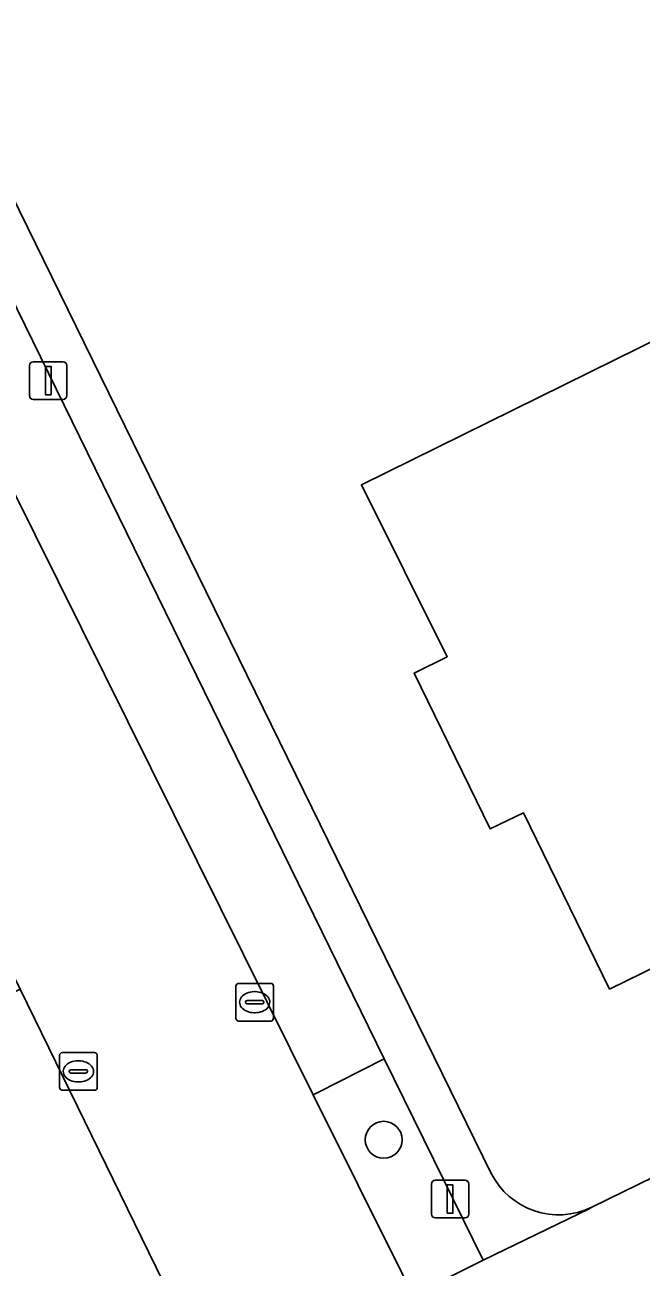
# Model space of a CAD drawing. Extents: x 160455 to 162082, y 388339 to 389736.
# Drawn here: x 160939.33 to 160955.68, y 389118.32 to 389151.31 of the extents above; entities that cross this region are included whole.
import ezdxf

# ---------------------------------------------------------------- set-up
doc = ezdxf.new("R2010")
doc.units = 0
for name, color, linetype in [('IMGEO_Boom', 7, 'Continuous'), ('IMGEO_Erf', 7, 'Continuous'), ('IMGEO_Groenvoorziening', 7, 'Continuous'), ('IMGEO_Kolk', 7, 'Continuous'), ('IMGEO_Lichtmast', 7, 'Continuous'), ('IMGEO_Pand', 7, 'Continuous'), ('IMGEO_Parkeervlak_open', 7, 'Continuous'), ('IMGEO_Rijbaan_lokaal_open', 7, 'Continuous'), ('IMGEO_Voetpad_open', 7, 'Continuous')]:
    doc.layers.add(name, color=color, linetype=linetype)

msp = doc.modelspace()

# ---------------------------------------------------------------- linework, layer by layer
at = {"layer": 'IMGEO_Boom'}
msp.add_circle((160948.852, 389121.699), 0.489, dxfattribs=at)
at = {"layer": 'IMGEO_Erf'}
for points in [[(160979.695, 389203.341), (160977.108, 389208.451), (160972.884, 389206.319), (160971.771, 389205.758), (160969.026, 389211.114), (160941.881, 389264.074), (160931.643, 389261.015), (160911.604, 389256.404), (160906.256, 389252.814), (160906.55, 389252.215), (160904.296, 389250), (160903.465, 389249.183), (160884.515, 389230.559), (160899.419, 389202.29), (160907.13, 389187.879), (160912.769, 389177.305), (160913.598, 389175.984), (160922.466, 389180.512), (160922.556, 389180.328), (160951.698, 389120.819)], [(160954.38, 389119.906), (161000, 389142.24), (161005.846, 389145.102)]]:
    msp.add_lwpolyline(points, dxfattribs=at)
msp.add_lwpolyline([(160956.313, 389143.067), (160956.998, 389141.679), (160961.263, 389143.782), (160966.513, 389133.14), (160966.093, 389132.934), (160962.254, 389131.055), (160961.821, 389130.843), (160962.081, 389130.312), (160959.357, 389128.979), (160959.767, 389128.143), (160959.481, 389128.003), (160959.916, 389127.114), (160956.574, 389125.463), (160956.149, 389126.335), (160954.846, 389125.701), (160952.565, 389130.385), (160951.675, 389129.952), (160949.66, 389134.089), (160950.536, 389134.526), (160948.26, 389139.094)], close=True, dxfattribs=at)
msp.add_arc((160953.501, 389121.721), 2.016, 206.5717, 295.8293, dxfattribs=at)
at = {"layer": 'IMGEO_Groenvoorziening'}
for points in [[(160939.204, 389125.699), (160935.479, 389123.922), (160933.512, 389122.983), (160937.879, 389114.096), (160937.958, 389113.58), (160937.917, 389113.06), (160937.759, 389112.563), (160937.492, 389112.115), (160937.129, 389111.739), (160937.033, 389111.664), (160937.126, 389111.479), (160944.406, 389115.031), (160944.143, 389115.587)], [(160948.862, 389123.845), (160947.088, 389122.948), (160946.98, 389122.894), (160949.347, 389118.129), (160949.62, 389117.568), (160949.72, 389117.617), (160951.495, 389118.501)]]:
    msp.add_lwpolyline(points, close=True, dxfattribs=at)
at = {"layer": 'IMGEO_Kolk'}
for p, q in [((160944.927, 389124.926), (160944.927, 389125.778)), ((160945.002, 389125.852), (160945.854, 389125.852)), ((160945.928, 389125.778), (160945.928, 389124.926)), ((160945.415, 389125.632), (160945.44, 389125.632)), ((160945.186, 389125.346), (160945.186, 389125.358)), ((160945.624, 389125.309), (160945.226, 389125.309)), ((160945.229, 389125.395), (160945.627, 389125.395)), ((160945.67, 389125.358), (160945.67, 389125.346)), ((160945.854, 389124.852), (160945.002, 389124.852)), ((160945.438, 389125.072), (160945.413, 389125.072)), ((160940.249, 389123.088), (160940.249, 389123.94)), ((160940.324, 389124.014), (160941.176, 389124.014)), ((160940.737, 389123.794), (160940.762, 389123.794)), ((160941.25, 389123.94), (160941.25, 389123.088)), ((160940.508, 389123.508), (160940.508, 389123.52)), ((160940.946, 389123.471), (160940.548, 389123.471)), ((160940.551, 389123.557), (160940.949, 389123.557)), ((160940.992, 389123.52), (160940.992, 389123.508)), ((160940.76, 389123.234), (160940.735, 389123.234)), ((160941.176, 389123.014), (160940.324, 389123.014))]:
    msp.add_line(p, q, dxfattribs=at)
for points in [[(160944.927, 389124.926), (160944.927, 389125.778)], [(160945.002, 389125.852), (160945.854, 389125.852)], [(160945.928, 389125.778), (160945.928, 389124.926)], [(160945.854, 389124.852), (160945.002, 389124.852)], [(160940.249, 389123.088), (160940.249, 389123.94)], [(160940.324, 389124.014), (160941.176, 389124.014)], [(160941.25, 389123.94), (160941.25, 389123.088)], [(160941.176, 389123.014), (160940.324, 389123.014)]]:
    msp.add_lwpolyline(points, dxfattribs=at)
for centre, radius, start, end in [((160945.004, 389125.776), 0.0765, 91.552, 178.448), ((160945.004, 389125.776), 0.0765, 91.552, 178.448), ((160945.852, 389125.776), 0.0765, 1.552, 88.448), ((160945.852, 389125.776), 0.0765, 1.552, 88.448), ((160945.226, 389125.355), 0.0403, 85.8775, 175.7526), ((160945.223, 389125.345), 0.0366, 178.938, 274.7102), ((160945.627, 389125.352), 0.043, 264.8664, 352.4533), ((160945.631, 389125.357), 0.0386, 1.7309, 96.639), ((160945.004, 389124.928), 0.0765, 181.552, 268.448), ((160945.004, 389124.928), 0.0765, 181.552, 268.448), ((160945.852, 389124.928), 0.0765, 271.552, 358.448), ((160945.852, 389124.928), 0.0765, 271.552, 358.448), ((160940.326, 389123.938), 0.0765, 91.552, 178.448), ((160940.326, 389123.938), 0.0765, 91.552, 178.448), ((160941.174, 389123.938), 0.0765, 1.552, 88.448), ((160941.174, 389123.938), 0.0765, 1.552, 88.448), ((160940.548, 389123.517), 0.0403, 85.8775, 175.7526), ((160940.545, 389123.507), 0.0366, 178.938, 274.7102), ((160940.949, 389123.514), 0.043, 264.8664, 352.4533), ((160940.953, 389123.519), 0.0386, 1.7309, 96.639), ((160940.326, 389123.09), 0.0765, 181.552, 268.448), ((160940.326, 389123.09), 0.0765, 181.552, 268.448), ((160941.174, 389123.09), 0.0765, 271.552, 358.448), ((160941.174, 389123.09), 0.0765, 271.552, 358.448)]:
    msp.add_arc(centre, radius, start, end, dxfattribs=at)
for centre, major_axis, ratio, start_param, end_param in [((160945.414, 389125.352), (-0.387, 0.002), 0.722429, 4.712389, 7.853982), ((160945.439, 389125.352), (-0.39, 0.002), 0.717154, 1.570796, 4.712389), ((160940.736, 389123.514), (-0.387, 0.002), 0.722429, 4.712389, 7.853982), ((160940.761, 389123.514), (-0.39, 0.002), 0.717154, 1.570796, 4.712389)]:
    msp.add_ellipse(centre, major_axis=major_axis, ratio=ratio, start_param=start_param, end_param=end_param, dxfattribs=at)
at = {"layer": 'IMGEO_Lichtmast'}
for p, q in [((160939.452, 389141.461), (160939.452, 389142.261)), ((160939.452, 389142.261), (160939.452, 389141.461)), ((160939.552, 389142.361), (160940.342, 389142.361)), ((160940.342, 389142.361), (160939.552, 389142.361)), ((160940.442, 389142.261), (160940.442, 389141.461)), ((160940.442, 389141.461), (160940.442, 389142.261)), ((160940.342, 389141.361), (160939.552, 389141.361)), ((160939.552, 389141.361), (160940.342, 389141.361)), ((160950.121, 389119.723), (160950.121, 389120.523)), ((160950.121, 389120.523), (160950.121, 389119.723)), ((160950.221, 389120.623), (160951.011, 389120.623)), ((160951.011, 389120.623), (160950.221, 389120.623)), ((160951.111, 389120.523), (160951.111, 389119.723)), ((160951.111, 389119.723), (160951.111, 389120.523)), ((160951.011, 389119.623), (160950.221, 389119.623)), ((160950.221, 389119.623), (160951.011, 389119.623))]:
    msp.add_line(p, q, dxfattribs=at)
for points in [[(160939.872, 389142.236), (160940.022, 389142.236), (160940.022, 389141.486), (160939.872, 389141.486), (160939.872, 389142.236)], [(160950.541, 389120.498), (160950.691, 389120.498), (160950.691, 389119.748), (160950.541, 389119.748), (160950.541, 389120.498)]]:
    msp.add_lwpolyline(points, dxfattribs=at)
for centre, start, end in [((160939.552, 389142.261), 90, 180), ((160939.552, 389142.261), 90, 180), ((160940.342, 389142.261), 0, 90), ((160940.342, 389142.261), 360, 90), ((160939.552, 389141.461), 180, 270), ((160939.552, 389141.461), 180, 270), ((160940.342, 389141.461), 270, 0), ((160940.342, 389141.461), 270, 0), ((160950.221, 389120.523), 90, 180), ((160950.221, 389120.523), 90, 180), ((160951.011, 389120.523), 0, 90), ((160951.011, 389120.523), 360, 90), ((160950.221, 389119.723), 180, 270), ((160950.221, 389119.723), 180, 270), ((160951.011, 389119.723), 270, 0), ((160951.011, 389119.723), 270, 0)]:
    msp.add_arc(centre, 0.1, start, end, dxfattribs=at)
at = {"layer": 'IMGEO_Pand'}
msp.add_lwpolyline([(160959.767, 389128.143), (160959.357, 389128.979), (160962.081, 389130.312), (160961.821, 389130.843), (160962.254, 389131.055), (160966.093, 389132.934), (160966.513, 389133.14), (160961.263, 389143.782), (160956.998, 389141.679), (160956.313, 389143.067), (160948.26, 389139.094), (160950.536, 389134.526), (160949.66, 389134.089), (160951.675, 389129.952), (160952.565, 389130.385), (160954.846, 389125.701), (160956.149, 389126.335), (160956.574, 389125.463), (160959.916, 389127.114), (160959.481, 389128.003)], close=True, dxfattribs=at)
at = {"layer": 'IMGEO_Parkeervlak_open'}
msp.add_lwpolyline([(160931.237, 389159.858), (160929.436, 389158.977), (160929.199, 389158.86), (160937.741, 389141.494), (160946.98, 389122.894), (160947.088, 389122.948), (160948.862, 389123.845)], close=True, dxfattribs=at)
at = {"layer": 'IMGEO_Rijbaan_lokaal_open'}
for points in [[(160949.347, 389118.129), (160946.98, 389122.894), (160937.741, 389141.494), (160929.199, 389158.86)], [(160924.419, 389155.936), (160927.333, 389149.99), (160928.218, 389148.169), (160930.676, 389143.114), (160933.908, 389136.518), (160934.426, 389135.46), (160935.496, 389133.276), (160938.316, 389127.521), (160938.492, 389127.162), (160939.028, 389126.058), (160939.204, 389125.699), (160944.143, 389115.587)]]:
    msp.add_lwpolyline(points, dxfattribs=at)
at = {"layer": 'IMGEO_Voetpad_open'}
for points in [[(161071.786, 389177.392), (161020.875, 389152.458), (161017.961, 389151.026), (161016.172, 389150.172), (161015.812, 389149.978), (161015.611, 389149.888), (161010.953, 389147.606), (161010.567, 389147.428), (161008.769, 389146.547), (161005.924, 389145.135), (161005.846, 389145.102), (161000, 389142.24), (160954.38, 389119.906), (160954.31, 389119.868), (160951.495, 389118.501), (160949.72, 389117.617), (160949.62, 389117.568), (160944.406, 389115.031), (160945.498, 389112.928), (160954.879, 389117.505), (161000, 389139.59), (161021.386, 389150.057), (161132.774, 389204.546)], [(160922.556, 389180.328), (160921.487, 389179.798), (160922.013, 389178.72), (160923.547, 389175.577), (160929.693, 389162.981), (160931.237, 389159.858), (160948.862, 389123.845), (160951.495, 389118.501), (160954.31, 389119.868), (160954.38, 389119.906)], [(160951.698, 389120.819), (160922.556, 389180.328)]]:
    msp.add_lwpolyline(points, dxfattribs=at)
msp.add_arc((160953.501, 389121.721), 2.016, 206.5717, 295.8293, dxfattribs=at)

doc.saveas('drawing.dxf')
